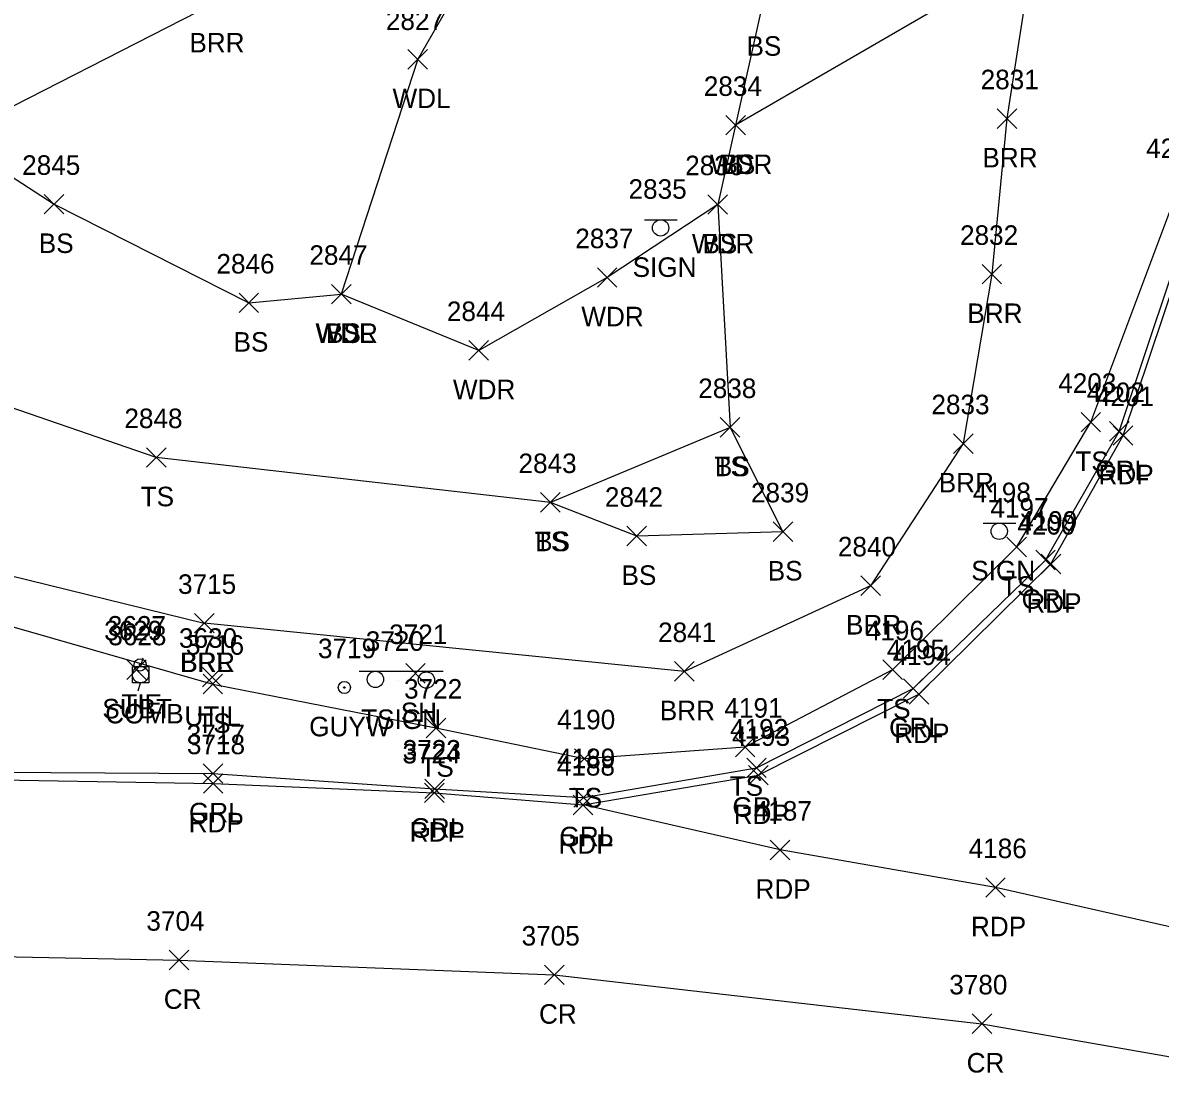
# Model space of a CAD drawing. Extents: x 1505656 to 1508446, y 700805 to 703031.
# Drawn here: x 1506704.7 to 1506821.1, y 701814.5 to 701922.6 of the extents above; entities that cross this region are included whole.
import ezdxf

# ---------------------------------------------------------------- set-up
doc = ezdxf.new("R2010")
doc.units = 0
for name, color, linetype in [('C_A', 7, 'Continuous'), ('C_I', 7, 'Continuous'), ('CBP', 7, 'Continuous'), ('L_A', 7, 'Continuous'), ('L_I', 7, 'Continuous'), ('L_TIC', 7, 'Continuous'), ('LABL', 7, 'Continuous'), ('LAWA', 7, 'Continuous'), ('LELB', 7, 'Continuous'), ('P_A', 7, 'Continuous'), ('P_I', 7, 'Continuous'), ('P_TIC', 7, 'Continuous'), ('PET', 7, 'Continuous'), ('PRC', 7, 'Continuous'), ('R_A', 7, 'Continuous'), ('R_I', 7, 'Continuous'), ('R_TIC', 7, 'Continuous'), ('RGR', 7, 'Continuous'), ('S_A', 7, 'Continuous'), ('S_I', 7, 'Continuous'), ('SSGN', 7, 'Continuous'), ('U_A', 7, 'Continuous'), ('U_I', 7, 'Continuous'), ('U_TIC', 7, 'Continuous'), ('UDEFAULT', 7, 'Continuous'), ('UP', 7, 'Continuous'), ('UPGW', 7, 'Continuous')]:
    doc.layers.add(name, color=color, linetype=linetype)

msp = doc.modelspace()

# ---------------------------------------------------------------- linework, layer by layer
at = {"layer": 'CBP'}
for radius in [0.625, 0.0833]:
    msp.add_circle((1506716.73, 701856.82), radius, dxfattribs=at)
at = {"layer": 'L_TIC'}
for points in [[(1506744.14, 701917.82), (1506746.14, 701919.82)], [(1506746.14, 701917.82), (1506744.14, 701919.82)], [(1506804.43, 701911.75), (1506806.43, 701913.75)], [(1506806.43, 701911.75), (1506804.43, 701913.75)], [(1506776.67, 701911.07), (1506778.67, 701913.07)], [(1506778.67, 701911.07), (1506776.67, 701913.07)], [(1506776.67, 701911.07), (1506778.67, 701913.07)], [(1506778.67, 701911.07), (1506776.67, 701913.07)], [(1506706.92, 701902.99), (1506708.92, 701904.99)], [(1506708.92, 701902.99), (1506706.92, 701904.99)], [(1506774.83, 701902.95), (1506776.83, 701904.95)], [(1506776.83, 701902.95), (1506774.83, 701904.95)], [(1506774.83, 701902.95), (1506776.83, 701904.95)], [(1506776.83, 701902.95), (1506774.83, 701904.95)], [(1506763.52, 701895.48), (1506765.52, 701897.48)], [(1506765.52, 701895.48), (1506763.52, 701897.48)], [(1506802.89, 701895.82), (1506804.89, 701897.82)], [(1506804.89, 701895.82), (1506802.89, 701897.82)], [(1506726.85, 701892.89), (1506728.85, 701894.89)], [(1506728.85, 701892.89), (1506726.85, 701894.89)], [(1506736.31, 701893.78), (1506738.31, 701895.78)], [(1506738.31, 701893.78), (1506736.31, 701895.78)], [(1506736.31, 701893.78), (1506738.31, 701895.78)], [(1506738.31, 701893.78), (1506736.31, 701895.78)], [(1506736.31, 701893.78), (1506738.31, 701895.78)], [(1506738.31, 701893.78), (1506736.31, 701895.78)], [(1506750.38, 701888.02), (1506752.38, 701890.02)], [(1506752.38, 701888.02), (1506750.38, 701890.02)], [(1506776.1, 701880.14), (1506778.1, 701882.14)], [(1506778.1, 701880.14), (1506776.1, 701882.14)], [(1506776.1, 701880.14), (1506778.1, 701882.14)], [(1506778.1, 701880.14), (1506776.1, 701882.14)], [(1506813.02, 701880.67), (1506815.02, 701882.67)], [(1506815.02, 701880.67), (1506813.02, 701882.67)], [(1506799.96, 701878.48), (1506801.96, 701880.48)], [(1506801.96, 701878.48), (1506799.96, 701880.48)], [(1506717.38, 701877.06), (1506719.38, 701879.06)], [(1506719.38, 701877.06), (1506717.38, 701879.06)], [(1506757.71, 701872.46), (1506759.71, 701874.46)], [(1506759.71, 701872.46), (1506757.71, 701874.46)], [(1506757.71, 701872.46), (1506759.71, 701874.46)], [(1506759.71, 701872.46), (1506757.71, 701874.46)], [(1506766.55, 701869.01), (1506768.55, 701871.01)], [(1506768.55, 701869.01), (1506766.55, 701871.01)], [(1506781.51, 701869.46), (1506783.51, 701871.46)], [(1506783.51, 701869.46), (1506781.51, 701871.46)], [(1506805.43, 701867.9), (1506807.43, 701869.9)], [(1506807.43, 701867.9), (1506805.43, 701869.9)], [(1506790.48, 701863.93), (1506792.48, 701865.93)], [(1506792.48, 701863.93), (1506790.48, 701865.93)], [(1506722.3, 701860.09), (1506724.3, 701862.09)], [(1506724.3, 701860.09), (1506722.3, 701862.09)], [(1506722.3, 701860.09), (1506724.3, 701862.09)], [(1506724.3, 701860.09), (1506722.3, 701862.09)], [(1506743.91, 701854.96), (1506745.91, 701856.96)], [(1506745.91, 701854.96), (1506743.91, 701856.96)], [(1506771.42, 701855.16), (1506773.42, 701857.16)], [(1506773.42, 701855.16), (1506771.42, 701857.16)], [(1506792.74, 701855.34), (1506794.74, 701857.34)], [(1506794.74, 701855.34), (1506792.74, 701857.34)], [(1506723.17, 701853.86), (1506725.17, 701855.86)], [(1506725.17, 701853.86), (1506723.17, 701855.86)], [(1506746, 701849.37), (1506748, 701851.37)], [(1506748, 701849.37), (1506746, 701851.37)], [(1506777.65, 701847.42), (1506779.65, 701849.42)], [(1506779.65, 701847.42), (1506777.65, 701849.42)], [(1506761.18, 701846.23), (1506763.18, 701848.23)], [(1506763.18, 701846.23), (1506761.18, 701848.23)]]:
    msp.add_lwpolyline(points, dxfattribs=at)
at = {"layer": 'LABL'}
for points in [[(1506641.34, 701930.93), (1506654.79, 701931.54), (1506676.4, 701927.03), (1506697.39, 701910.82), (1506724.28, 701924.52), (1506741.61, 701947.32), (1506768.5, 701950.41)], [(1506808.03, 701929.73), (1506805.43, 701912.75), (1506803.89, 701896.82), (1506800.96, 701879.48), (1506791.48, 701864.93), (1506772.42, 701856.16), (1506723.3, 701861.09)], [(1506589.93, 701923.57), (1506611.39, 701904.4), (1506624.74, 701895.91), (1506651.33, 701888.22), (1506669.17, 701881.53), (1506687.79, 701871.7), (1506701.33, 701866.49), (1506723.3, 701861.09)]]:
    msp.add_lwpolyline(points, dxfattribs=at)
at = {"layer": 'LAWA'}
for points in [[(1506785.14, 701959.44), (1506799.24, 701948.65), (1506811.1, 701944.05), (1506808.03, 701929.73), (1506777.67, 701912.07), (1506775.83, 701903.95), (1506764.52, 701896.48), (1506751.38, 701889.02), (1506737.31, 701894.78)], [(1506785.14, 701959.44), (1506768.5, 701950.41), (1506755.98, 701937.66), (1506745.14, 701918.82), (1506737.31, 701894.78)]]:
    msp.add_lwpolyline(points, dxfattribs=at)
at = {"layer": 'LELB'}
for points in [[(1506632.76, 701888.83), (1506647.51, 701883.24), (1506664.72, 701876.76), (1506685.76, 701867.06), (1506699.66, 701861.88), (1506724.17, 701854.86), (1506747, 701850.37), (1506762.18, 701847.23), (1506778.65, 701848.42), (1506793.74, 701856.34), (1506806.43, 701868.9), (1506814.02, 701881.67), (1506823.01, 701905.7), (1506834.94, 701947.87), (1506844.08, 701981.1), (1506857.42, 702015.82), (1506870, 702042.27), (1506893.48, 702079.96), (1506912.42, 702104.16), (1506937.96, 702131.04), (1506969.42, 702156.84), (1506991.38, 702172.65), (1507026.67, 702192.92)], [(1506790.12, 701971.9), (1506789.52, 701969.26), (1506785.14, 701959.44), (1506782.19, 701938.52), (1506780.34, 701924.18), (1506777.67, 701912.07)], [(1506654.79, 701931.54), (1506658.39, 701938.35), (1506677.31, 701939.86), (1506691.56, 701925.33), (1506697.39, 701910.82), (1506707.92, 701903.99), (1506727.85, 701893.89), (1506737.31, 701894.78)], [(1506777.1, 701881.14), (1506758.71, 701873.46), (1506718.38, 701878.06), (1506699.33, 701884.59), (1506678.77, 701896.02), (1506663.45, 701901.43), (1506652.73, 701905.36)], [(1506775.83, 701903.95), (1506777.1, 701881.14), (1506782.51, 701870.46), (1506767.55, 701870.01), (1506758.71, 701873.46)]]:
    msp.add_lwpolyline(points, dxfattribs=at)
at = {"layer": 'P_TIC'}
for points in [[(1506816.31, 701879.31), (1506818.31, 701881.31)], [(1506818.31, 701879.31), (1506816.31, 701881.31)], [(1506808.93, 701866.16), (1506810.93, 701868.16)], [(1506810.93, 701866.16), (1506808.93, 701868.16)], [(1506795.43, 701852.81), (1506797.43, 701854.81)], [(1506797.43, 701852.81), (1506795.43, 701854.81)], [(1506778.99, 701844.53), (1506780.99, 701846.53)], [(1506780.99, 701844.53), (1506778.99, 701846.53)], [(1506723.21, 701843.68), (1506725.21, 701845.68)], [(1506725.21, 701843.68), (1506723.21, 701845.68)], [(1506745.83, 701842.73), (1506747.83, 701844.73)], [(1506747.83, 701842.73), (1506745.83, 701844.73)], [(1506761.06, 701841.49), (1506763.06, 701843.49)], [(1506763.06, 701841.49), (1506761.06, 701843.49)], [(1506761.06, 701841.49), (1506763.06, 701843.49)], [(1506763.06, 701841.49), (1506761.06, 701843.49)], [(1506781.21, 701836.88), (1506783.21, 701838.88)], [(1506783.21, 701836.88), (1506781.21, 701838.88)], [(1506803.26, 701833.04), (1506805.26, 701835.04)], [(1506805.26, 701833.04), (1506803.26, 701835.04)], [(1506719.71, 701825.61), (1506721.71, 701827.61)], [(1506721.71, 701825.61), (1506719.71, 701827.61)], [(1506758.11, 701824.09), (1506760.11, 701826.09)], [(1506760.11, 701824.09), (1506758.11, 701826.09)], [(1506801.87, 701819.09), (1506803.87, 701821.09)], [(1506803.87, 701819.09), (1506801.87, 701821.09)]]:
    msp.add_lwpolyline(points, dxfattribs=at)
at = {"layer": 'PET'}
for points in [[(1506561.3, 701928.76), (1506582.88, 701911.4), (1506615.86, 701885.29), (1506635.29, 701869.81), (1506648.41, 701861.09), (1506666.89, 701850.94), (1506681.03, 701845.6), (1506696.43, 701845.16), (1506724.21, 701844.68), (1506746.83, 701843.73), (1506762.06, 701842.49), (1506779.99, 701845.53), (1506796.43, 701853.81), (1506809.93, 701867.16), (1506817.31, 701880.31), (1506825.47, 701904.58), (1506837.26, 701947.09)], [(1507378.59, 701528.73), (1507351.16, 701547.4), (1507314.88, 701572.26), (1507294.11, 701586.22), (1507256.28, 701612.27), (1507223.68, 701635.26), (1507191.52, 701659.04), (1507185.41, 701663.24), (1507156.11, 701681.55), (1507130.98, 701696.87), (1507096.16, 701719.91), (1507064.32, 701737.66), (1507038.74, 701752.58), (1507011.47, 701766.55), (1506986.91, 701777.55), (1506973.48, 701783.54), (1506938.47, 701797.09), (1506905.53, 701808.93), (1506877.58, 701817.04), (1506846.41, 701824.78), (1506827.4, 701828.82), (1506804.26, 701834.04), (1506782.21, 701837.88), (1506762.06, 701842.49)]]:
    msp.add_lwpolyline(points, dxfattribs=at)
at = {"layer": 'PRC'}
msp.add_lwpolyline([(1506542.56, 701811.26), (1506583.46, 701819.16), (1506611.92, 701823.04), (1506639.63, 701825.58), (1506682.36, 701827.38), (1506720.71, 701826.61), (1506759.11, 701825.09), (1506802.87, 701820.09), (1506841.69, 701813.28), (1506883.62, 701802.65), (1506939.52, 701784.02), (1506961.71, 701775.32), (1506990.86, 701762.61), (1507014.94, 701750.7), (1507047.18, 701733.31), (1507059.63, 701726.12), (1507093.71, 701705.34), (1507109.29, 701695.3), (1507149.33, 701669.46), (1507158.78, 701662.65), (1507185.01, 701645.13), (1507221.62, 701620.55), (1507265.06, 701591.23)], dxfattribs=at)
at = {"layer": 'R_TIC'}
for points in [[(1506815.93, 701879.73), (1506817.93, 701881.73)], [(1506817.93, 701879.73), (1506815.93, 701881.73)], [(1506808.38, 701866.56), (1506810.38, 701868.56)], [(1506810.38, 701866.56), (1506808.38, 701868.56)], [(1506794.83, 701853.41), (1506796.83, 701855.41)], [(1506796.83, 701853.41), (1506794.83, 701855.41)], [(1506778.8, 701845.28), (1506780.8, 701847.28)], [(1506780.8, 701845.28), (1506778.8, 701847.28)], [(1506723.19, 701844.7), (1506725.19, 701846.7)], [(1506725.19, 701844.7), (1506723.19, 701846.7)], [(1506745.86, 701843.13), (1506747.86, 701845.13)], [(1506747.86, 701843.13), (1506745.86, 701845.13)], [(1506761.1, 701842.25), (1506763.1, 701844.25)], [(1506763.1, 701842.25), (1506761.1, 701844.25)]]:
    msp.add_lwpolyline(points, dxfattribs=at)
at = {"layer": 'RGR'}
msp.add_lwpolyline([(1506561.6, 701930.02), (1506583.7, 701912.41), (1506616.54, 701886.7), (1506636.44, 701872.05), (1506649.27, 701861.94), (1506667.47, 701851.92), (1506680.91, 701846.9), (1506696.48, 701845.86), (1506724.19, 701845.7), (1506746.86, 701844.13), (1506762.1, 701843.25), (1506779.8, 701846.28), (1506795.83, 701854.41), (1506809.38, 701867.56), (1506816.93, 701880.73), (1506824.88, 701904.65), (1506837.1, 701947.18)], dxfattribs=at)
at = {"layer": 'SSGN'}
for p, q in [((1506768.34, 701902.39), (1506771.68, 701902.39)), ((1506769.99, 701901.56), (1506769.99, 701901.56)), ((1506803, 701871.34), (1506806.33, 701871.34)), ((1506804.64, 701870.5), (1506804.64, 701870.5)), ((1506739.15, 701856.18), (1506747.75, 701856.18)), ((1506743.17, 701855.27), (1506743.17, 701855.27))]:
    msp.add_line(p, q, dxfattribs=at)
for centre in [(1506769.99, 701901.56), (1506804.64, 701870.5), (1506740.81, 701855.34), (1506746.03, 701855.27)]:
    msp.add_circle(centre, 0.833, dxfattribs=at)
at = {"layer": 'U_TIC'}
for points in [[(1506715.36, 701855.34), (1506717.36, 701857.34)], [(1506717.36, 701855.34), (1506715.36, 701857.34)]]:
    msp.add_lwpolyline(points, dxfattribs=at)
at = {"layer": 'UDEFAULT'}
for points in [[(1506723.1, 701854.57), (1506725.1, 701856.57)], [(1506725.1, 701854.57), (1506723.1, 701856.57)]]:
    msp.add_lwpolyline(points, dxfattribs=at)
at = {"layer": 'UP'}
for p, q in [((1506715.94, 701855), (1506715.94, 701856.66)), ((1506715.94, 701856.66), (1506717.61, 701856.66)), ((1506717.02, 701857.5), (1506716.77, 701856.66)), ((1506717.61, 701856.66), (1506717.61, 701855)), ((1506716.77, 701855.83), (1506716.77, 701855.83)), ((1506717.61, 701855), (1506715.94, 701855)), ((1506716.52, 701854.16), (1506716.77, 701855))]:
    msp.add_line(p, q, dxfattribs=at)
msp.add_circle((1506716.77, 701855.83), 0.833, dxfattribs=at)
at = {"layer": 'UPGW'}
for radius in [0.625, 0.0833]:
    msp.add_circle((1506737.63, 701854.51), radius, dxfattribs=at)

# ---------------------------------------------------------------- texts
at = {"layer": 'C_A'}
msp.add_text('TIE', height=2, dxfattribs=at).set_placement((1506714.81, 701851.82))
at = {"layer": 'C_I'}
msp.add_text('3627', height=2, dxfattribs=at).set_placement((1506713.43, 701859.82))
at = {"layer": 'L_A'}
for s, p in [('BRR', (1506721.77, 701919.52)), ('BS', (1506778.78, 701919.18)), ('WDL', (1506742.56, 701913.82)), ('WDR', (1506775.04, 701907.07)), ('BS', (1506776.11, 701907.07)), ('BRR', (1506802.92, 701907.75)), ('BS', (1506706.36, 701898.99)), ('WDR', (1506773.19, 701898.95)), ('BS', (1506774.27, 701898.95)), ('BRR', (1506801.38, 701891.82)), ('WDR', (1506761.88, 701891.48)), ('WDR', (1506734.67, 701889.78)), ('WDL', (1506734.73, 701889.78)), ('BS', (1506735.75, 701889.78)), ('BS', (1506726.29, 701888.89)), ('WDR', (1506748.74, 701884.02)), ('TS', (1506812.43, 701876.67)), ('TS', (1506775.5, 701876.14)), ('BS', (1506775.54, 701876.14)), ('BRR', (1506798.45, 701874.48)), ('TS', (1506716.79, 701873.06)), ('TS', (1506757.12, 701868.46)), ('BS', (1506757.15, 701868.46)), ('BS', (1506765.99, 701865.01)), ('BS', (1506780.95, 701865.46)), ('TS', (1506804.84, 701863.9)), ('BRR', (1506788.96, 701859.93)), ('BRR', (1506720.79, 701856.09)), ('BRL', (1506720.85, 701856.09)), ('SH', (1506743.4, 701850.96)), ('BRR', (1506769.91, 701851.16)), ('TS', (1506792.15, 701851.34)), ('TS', (1506722.58, 701849.86)), ('TS', (1506745.41, 701845.37)), ('TS', (1506777.06, 701843.42)), ('TS', (1506760.59, 701842.23))]:
    msp.add_text(s, height=2, dxfattribs=at).set_placement(p)
at = {"layer": 'L_I'}
for s, p in [('2827', (1506741.88, 701921.82)), ('2834', (1506774.41, 701915.07)), ('2834', (1506774.41, 701915.07)), ('2831', (1506802.74, 701915.75)), ('4204', (1506819.67, 701908.7)), ('2845', (1506704.66, 701906.99)), ('2836', (1506772.51, 701906.95)), ('2836', (1506772.51, 701906.95)), ('2832', (1506800.63, 701899.82)), ('2837', (1506761.26, 701899.48)), ('2847', (1506734.05, 701897.78)), ('2847', (1506734.05, 701897.78)), ('2847', (1506734.05, 701897.78)), ('2846', (1506724.54, 701896.89)), ('2844', (1506748.12, 701892.02)), ('4203', (1506810.68, 701884.67)), ('2838', (1506773.84, 701884.14)), ('2838', (1506773.84, 701884.14)), ('2833', (1506797.7, 701882.48)), ('2848', (1506715.12, 701881.06)), ('2843', (1506755.45, 701876.46)), ('2843', (1506755.45, 701876.46)), ('2842', (1506764.29, 701873.01)), ('2839', (1506779.24, 701873.46)), ('4197', (1506803.74, 701871.9)), ('2840', (1506788.13, 701867.93)), ('3715', (1506720.61, 701864.09)), ('3715', (1506720.61, 701864.09)), ('3721', (1506742.22, 701858.96)), ('2841', (1506769.73, 701859.16)), ('4196', (1506790.99, 701859.34)), ('3716', (1506721.42, 701857.86)), ('3722', (1506743.74, 701853.37)), ('4191', (1506776.52, 701851.42)), ('4190', (1506759.4, 701850.23))]:
    msp.add_text(s, height=2, dxfattribs=at).set_placement(p)
at = {"layer": 'P_A'}
for s, p in [('RDP', (1506814.8, 701875.31)), ('RDP', (1506807.42, 701862.16)), ('RDP', (1506793.91, 701848.81)), ('RDP', (1506777.47, 701840.53)), ('RDP', (1506721.7, 701839.68)), ('RDP', (1506744.31, 701838.73)), ('RDP', (1506759.55, 701837.49)), ('RDP', (1506759.55, 701837.49)), ('RDP', (1506779.7, 701832.88)), ('RDP', (1506801.75, 701829.04)), ('CR', (1506719.15, 701821.61)), ('CR', (1506757.55, 701820.09)), ('CR', (1506801.31, 701815.09))]:
    msp.add_text(s, height=2, dxfattribs=at).set_placement(p)
at = {"layer": 'P_I'}
for s, p in [('4201', (1506814.54, 701883.31)), ('4200', (1506806.5, 701870.16)), ('4194', (1506793.73, 701856.81)), ('4193', (1506777.29, 701848.53)), ('3718', (1506721.52, 701847.68)), ('3724', (1506743.57, 701846.73)), ('4188', (1506759.37, 701845.49)), ('4188', (1506759.37, 701845.49)), ('4187', (1506779.52, 701840.88)), ('4186', (1506801.51, 701837.04)), ('3704', (1506717.37, 701829.61)), ('3705', (1506755.77, 701828.09)), ('3780', (1506799.53, 701823.09))]:
    msp.add_text(s, height=2, dxfattribs=at).set_placement(p)
at = {"layer": 'R_A'}
for p in [(1506814.47, 701875.73), (1506806.93, 701862.56), (1506793.37, 701849.41), (1506721.73, 701840.7), (1506777.34, 701841.28), (1506744.4, 701839.13), (1506759.65, 701838.25)]:
    msp.add_text('GRL', height=2, dxfattribs=at).set_placement(p)
at = {"layer": 'R_I'}
for s, p in [('4202', (1506813.59, 701883.73)), ('4199', (1506806.68, 701870.56)), ('4195', (1506793.14, 701857.41)), ('3717', (1506721.5, 701848.7)), ('4192', (1506777.1, 701849.28)), ('3723', (1506743.6, 701847.13)), ('4189', (1506759.4, 701846.25))]:
    msp.add_text(s, height=2, dxfattribs=at).set_placement(p)
at = {"layer": 'S_A'}
for s, p in [('SIGN', (1506767.13, 701896.54)), ('SIGN', (1506801.78, 701865.48)), ('TSIGN', (1506739.35, 701850.26))]:
    msp.add_text(s, height=2, dxfattribs=at).set_placement(p)
at = {"layer": 'S_I'}
for s, p in [('2835', (1506766.71, 701904.54)), ('4198', (1506801.93, 701873.48)), ('3720', (1506739.82, 701858.26))]:
    msp.add_text(s, height=2, dxfattribs=at).set_placement(p)
at = {"layer": 'U_A'}
for s, p in [('SUBT', (1506712.86, 701851.34)), ('COMB', (1506713.16, 701850.83)), ('UTIL', (1506721.26, 701850.57)), ('GUYW', (1506734.03, 701849.51))]:
    msp.add_text(s, height=2, dxfattribs=at).set_placement(p)
at = {"layer": 'U_I'}
for s, p in [('3629', (1506713.05, 701859.34)), ('3628', (1506713.47, 701858.83)), ('3630', (1506720.71, 701858.57)), ('3719', (1506734.93, 701857.51))]:
    msp.add_text(s, height=2, dxfattribs=at).set_placement(p)

doc.saveas('drawing.dxf')
